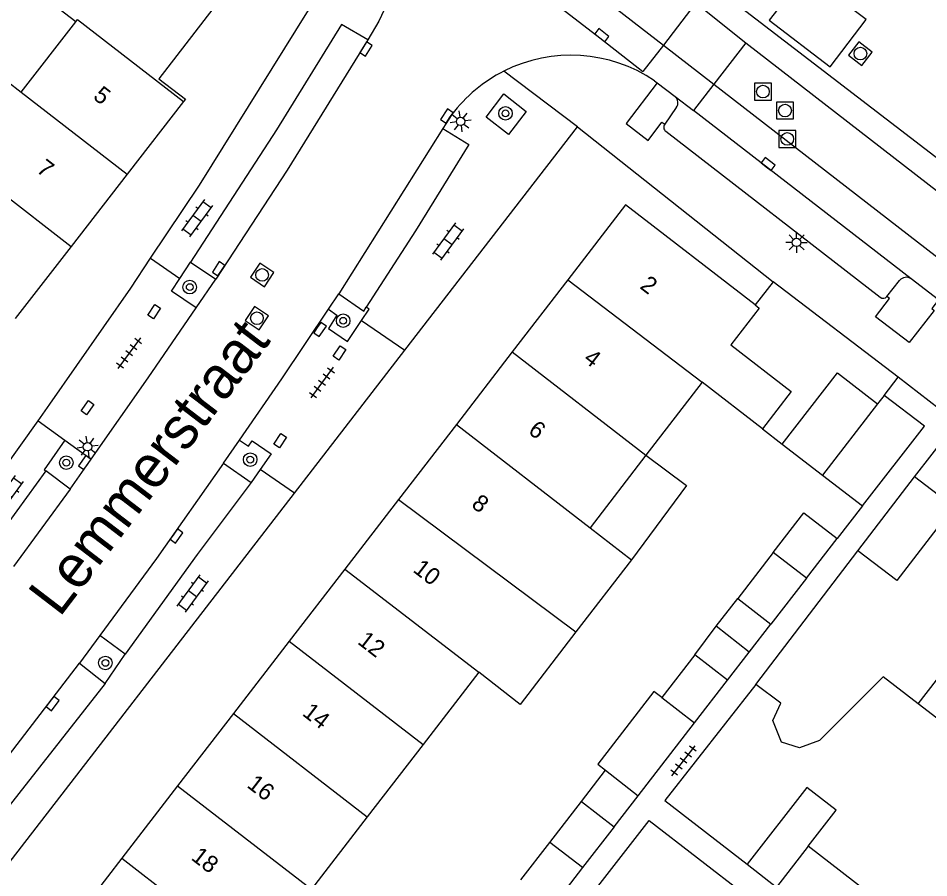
# Model space of a CAD drawing. Extents: x 128000 to 131008, y 398996 to 402500.
# Drawn here: x 128296.3 to 128350.2, y 400063.5 to 400114.3 of the extents above; entities that cross this region are included whole.
import ezdxf

# ---------------------------------------------------------------- set-up
doc = ezdxf.new("R2010")
doc.units = 0
for name, color, linetype in [('gg-afsc-erfafscheiding', 7, 'Continuous'), ('gg-afsc-muur', 7, 'Continuous'), ('gg-anno-huisnummerreeks BGT', 7, 'Continuous'), ('gg-anno-openbare ruimte label', 7, 'Continuous'), ('gg-bbg-bijgebouw', 7, 'Continuous'), ('gg-bbg-gedigitaliseerde bebouwing', 7, 'Continuous'), ('gg-bbg-gedigitaliseerde bijgebouw', 7, 'Continuous'), ('gg-bbg-hoofdgebouw', 7, 'Continuous'), ('gg-bbg-luifel en loopbrug', 7, 'Continuous'), ('gg-bbg-tussenscheiding', 7, 'Continuous'), ('gg-knt-verharding', 7, 'Continuous'), ('gg-knt-verharding nz', 7, 'Continuous'), ('gt-grn-groengrens NZ', 7, 'Continuous'), ('gt-grn-weggrens', 7, 'Continuous'), ('gt-symb-boom', 7, 'Continuous'), ('gt-symb-klinker verharding', 7, 'Continuous'), ('gt-symb-kolk', 7, 'Continuous'), ('gt-symb-kolk center center', 7, 'Continuous'), ('gt-symb-lichtmast', 7, 'Continuous'), ('gt-symb-rioolschacht', 7, 'Continuous'), ('gt-symb-tegel verharding', 7, 'Continuous')]:
    doc.layers.add(name, color=color, linetype=linetype)

# ---------------------------------------------------------------- blocks, each defined once
blk = doc.blocks.new('gt0-RS')
at = {"layer": 'gt-symb-rioolschacht'}
blk.add_lwpolyline([(-0.5, -0.5), (0.5, -0.5), (0.5, 0.5), (-0.5, 0.5)], close=True, dxfattribs=at)
blk.add_circle((0, 0), 0.375, dxfattribs=at)
blk = doc.blocks.new('gt0-LMAST')
at = {"layer": 'gt-symb-lichtmast'}
for p, q in [((-0.005, 0.246), (-0.005, 0.621)), ((-0.182, 0.173), (-0.447, 0.438)), ((0.172, 0.173), (0.437, 0.438)), ((-0.255, -0.004), (-0.63, -0.004)), ((-0.182, -0.181), (-0.447, -0.446)), ((-0.005, -0.254), (-0.005, -0.629)), ((0.437, -0.446), (0.172, -0.181)), ((0.245, -0.004), (0.62, -0.004))]:
    blk.add_line(p, q, dxfattribs=at)
blk.add_circle((-0.005, -0.004), 0.25, dxfattribs=at)
blk = doc.blocks.new('gt0-KOLK')
at = {"layer": 'gt-symb-kolk'}
blk.add_lwpolyline([(0, 0), (0.375, 0), (0.375, 0.4), (-0.375, 0.4), (-0.375, 0), (0, 0)], dxfattribs=at)
blk = doc.blocks.new('gt0-TEG1')
at = {"layer": 'gt-symb-tegel verharding'}
for p, q in [((-1.125, 0), (1.125, 0)), ((-0.9, -0.25), (-0.9, 0.25)), ((-0.45, -0.25), (-0.45, 0.25)), ((0, -0.25), (0, 0.25)), ((0.45, -0.25), (0.45, 0.25)), ((0.9, -0.25), (0.9, 0.25))]:
    blk.add_line(p, q, dxfattribs=at)
blk = doc.blocks.new('gt0-KL1')
at = {"layer": 'gt-symb-klinker verharding'}
for p, q in [((-1.15, 0.3), (1.15, 0.3)), ((-1, -0.3), (-1, 0.3)), ((-0.5, 0.3), (-0.5, 0.45)), ((0, -0.3), (0, 0.3)), ((0.5, 0.3), (0.5, 0.45)), ((1, -0.3), (1, 0.3)), ((-1.15, -0.3), (1.15, -0.3)), ((-0.5, -0.45), (-0.5, -0.3)), ((0.5, -0.45), (0.5, -0.3))]:
    blk.add_line(p, q, dxfattribs=at)
blk = doc.blocks.new('gt0-BOOM')
at = {"layer": 'gt-symb-boom'}
for radius in [0.4, 0.2]:
    blk.add_circle((0, 0), radius, dxfattribs=at)
blk = doc.blocks.new('gt0-KOLKCC')
at = {"layer": 'gt-symb-kolk center center'}
blk.add_lwpolyline([(-0.375, 0.2), (0.375, 0.2), (0.375, -0.2), (-0.375, -0.2)], close=True, dxfattribs=at)

msp = doc.modelspace()

# ---------------------------------------------------------------- linework, layer by layer
at = {"layer": 'gg-afsc-erfafscheiding'}
for p, q in [((128349.315, 400087.17), (128351.796, 400090.393)), ((128346.24, 400085.471), (128344.737, 400083.531))]:
    msp.add_line(p, q, dxfattribs=at)
for points in [[(128339.92, 400074.914), (128334.552, 400068.045), (128339.412, 400064.287)], [(128326.439, 400057.664), (128333.628, 400066.863), (128342.186, 400060.245)]]:
    msp.add_lwpolyline(points, dxfattribs=at)
at = {"layer": 'gg-afsc-muur'}
for p, q in [((128340.947, 400098.708), (128339.881, 400097.334)), ((128348.341, 400093.064), (128340.947, 400098.708)), ((128347.51, 400091.991), (128348.341, 400093.064)), ((128340.316, 400090.014), (128341.493, 400089.106))]:
    msp.add_line(p, q, dxfattribs=at)
at = {"layer": 'gg-bbg-bijgebouw'}
for p, q in [((128347.51, 400091.991), (128347.126, 400091.496)), ((128347.126, 400091.496), (128343.86, 400087.281)), ((128343.86, 400087.281), (128346.24, 400085.471))]:
    msp.add_line(p, q, dxfattribs=at)
msp.add_lwpolyline([(128346.24, 400085.471), (128349.9, 400090.181), (128347.51, 400091.991)], dxfattribs=at)
at = {"layer": 'gg-bbg-gedigitaliseerde bebouwing'}
for p, q in [((128296.493, 400109.9), (128299.721, 400114.066)), ((128336.753, 400092.762), (128333.426, 400088.448)), ((128333.426, 400088.448), (128330.129, 400084.171)), ((128330.129, 400084.171), (128332.584, 400082.278)), ((128332.584, 400082.278), (128329.293, 400078.011)), ((128323.541, 400075.628), (128320.25, 400071.36)), ((128341.404, 400073.805), (128339.92, 400074.914)), ((128349.528, 400073.76), (128347.459, 400075.353)), ((128353.807, 400070.467), (128349.528, 400073.76)), ((128320.25, 400071.36), (128316.951, 400067.082)), ((128316.951, 400067.082), (128313.66, 400062.813))]:
    msp.add_line(p, q, dxfattribs=at)
for points in [[(128299.721, 400114.066), (128298.131, 400115.285), (128298.237, 400115.42)], [(128293.191, 400105.64), (128290.745, 400107.535), (128294.047, 400111.796), (128296.493, 400109.9)], [(128329.293, 400078.011), (128325.996, 400073.735), (128323.541, 400075.628)], [(128347.459, 400075.353), (128343.698, 400071.602), (128342.518, 400071.167), (128341.444, 400071.508), (128340.931, 400072.78), (128341.404, 400073.805)]]:
    msp.add_lwpolyline(points, dxfattribs=at)
at = {"layer": 'gg-bbg-gedigitaliseerde bijgebouw'}
for p, q in [((128342.919, 400081.181), (128344.737, 400083.531)), ((128340.954, 400082.7), (128338.855, 400079.987)), ((128342.919, 400081.181), (128340.819, 400078.467)), ((128338.855, 400079.987), (128340.819, 400078.467)), ((128336.312, 400076.668), (128334.369, 400074.132)), ((128338.262, 400075.172), (128336.312, 400076.668)), ((128336.298, 400072.637), (128338.262, 400075.172)), ((128332.965, 400068.33), (128336.298, 400072.637)), ((128331.048, 400069.839), (128332.965, 400068.33)), ((128327.751, 400065.58), (128329.619, 400067.994)), ((128329.619, 400067.994), (128331.546, 400066.503)), ((128331.546, 400066.503), (128329.677, 400064.09)), ((128326.038, 400063.366), (128327.751, 400065.58)), ((128343.029, 400065.356), (128341.157, 400062.937)), ((128347.3, 400062.052), (128343.029, 400065.356)), ((128329.677, 400064.09), (128327.962, 400061.876))]:
    msp.add_line(p, q, dxfattribs=at)
for points in [[(128340.954, 400082.7), (128342.773, 400085.051), (128344.737, 400083.531)], [(128334.369, 400074.132), (128333.905, 400074.491), (128330.585, 400070.201), (128331.048, 400069.839)]]:
    msp.add_lwpolyline(points, dxfattribs=at)
at = {"layer": 'gg-bbg-hoofdgebouw'}
for p, q in [((128306.089, 400109.358), (128302.76, 400105.067)), ((128302.76, 400105.067), (128299.444, 400100.793)), ((128299.444, 400100.793), (128296.139, 400096.534)), ((128328.806, 400098.813), (128325.52, 400094.554)), ((128325.52, 400094.554), (128322.221, 400090.277)), ((128340.316, 400090.014), (128336.753, 400092.762)), ((128322.221, 400090.277), (128318.802, 400085.845)), ((128318.802, 400085.845), (128315.618, 400081.717)), ((128339.92, 400074.914), (128345.96, 400082.811)), ((128315.618, 400081.717), (128312.333, 400077.459)), ((128312.333, 400077.459), (128309.047, 400073.199)), ((128309.047, 400073.199), (128305.742, 400068.916)), ((128305.742, 400068.916), (128302.444, 400064.64))]:
    msp.add_line(p, q, dxfattribs=at)
for points in [[(128341.442, 400115.088), (128340.72, 400114.161), (128344.32, 400111.411), (128346.45, 400114.201), (128342.87, 400116.921), (128341.442, 400115.088)], [(128307.832, 400114.828), (128304.64, 400110.69), (128306.2, 400109.501), (128306.089, 400109.358)], [(128339.881, 400097.334), (128332.23, 400103.251), (128328.806, 400098.813)], [(128339.881, 400097.334), (128340.13, 400097.141), (128338.457, 400094.971)], [(128338.457, 400094.971), (128342.02, 400092.223), (128340.316, 400090.014)], [(128351.61, 400085.411), (128348.26, 400081.051), (128345.96, 400082.811)], [(128302.444, 400064.64), (128299.05, 400060.241), (128306.742, 400054.334)]]:
    msp.add_lwpolyline(points, dxfattribs=at)
at = {"layer": 'gg-bbg-luifel en loopbrug'}
for p, q in [((128341.493, 400089.106), (128343.86, 400087.281)), ((128345.96, 400082.811), (128349.315, 400087.17)), ((128351.61, 400085.411), (128349.315, 400087.17)), ((128337.578, 400078.346), (128338.855, 400079.987)), ((128336.312, 400076.668), (128337.578, 400078.346)), ((128339.54, 400076.82), (128337.578, 400078.346)), ((128339.54, 400076.82), (128340.819, 400078.467)), ((128338.262, 400075.172), (128339.54, 400076.82)), ((128329.619, 400067.994), (128331.048, 400069.839)), ((128331.546, 400066.503), (128332.965, 400068.33)), ((128339.412, 400064.287), (128341.157, 400062.937))]:
    msp.add_line(p, q, dxfattribs=at)
for points in [[(128341.493, 400089.106), (128344.764, 400093.326), (128347.126, 400091.496)], [(128333.426, 400088.448), (128335.831, 400086.67), (128332.584, 400082.278)], [(128343.029, 400065.356), (128344.68, 400067.478), (128342.946, 400068.827), (128339.412, 400064.287)]]:
    msp.add_lwpolyline(points, dxfattribs=at)
at = {"layer": 'gg-bbg-tussenscheiding'}
for p, q in [((128296.493, 400109.9), (128302.76, 400105.067)), ((128293.191, 400105.64), (128299.444, 400100.793)), ((128328.806, 400098.813), (128336.753, 400092.762)), ((128325.52, 400094.554), (128333.426, 400088.448)), ((128322.221, 400090.277), (128330.129, 400084.171)), ((128318.802, 400085.845), (128329.293, 400078.011)), ((128342.919, 400081.181), (128340.954, 400082.7)), ((128315.618, 400081.717), (128323.541, 400075.628)), ((128312.333, 400077.459), (128320.25, 400071.36)), ((128334.369, 400074.132), (128336.298, 400072.637)), ((128309.047, 400073.199), (128316.951, 400067.082)), ((128305.742, 400068.916), (128313.66, 400062.813)), ((128329.677, 400064.09), (128327.751, 400065.58)), ((128302.444, 400064.64), (128310.362, 400058.537))]:
    msp.add_line(p, q, dxfattribs=at)
for points in [[(128299.721, 400114.066), (128299.822, 400114.196), (128306.089, 400109.358)], [(128349.528, 400073.76), (128355.416, 400081.374), (128355.6, 400081.231)]]:
    msp.add_lwpolyline(points, dxfattribs=at)
at = {"layer": 'gg-knt-verharding'}
for p, q in [((128336.384, 400115.176), (128334.461, 400112.69)), ((128336.79, 400114.852), (128339.331, 400112.827)), ((128334.461, 400112.69), (128333.241, 400111.126)), ((128339.331, 400112.827), (128337.442, 400110.384)), ((128339.331, 400112.827), (128377.214, 400083.479)), ((128333.941, 400110.581), (128334.094, 400110.463)), ((128334.094, 400110.463), (128335.151, 400109.651)), ((128337.442, 400110.384), (128336.233, 400108.817)), ((128335.151, 400109.651), (128336.233, 400108.817)), ((128335.222, 400108.99), (128334.538, 400108.007)), ((128349.12, 400098.869), (128336.233, 400108.817)), ((128321.961, 400108.59), (128321.419, 400107.759)), ((128319.184, 400094.663), (128329.39, 400107.861)), ((128329.39, 400107.861), (128340.947, 400098.708)), ((128334.598, 400107.598), (128347.277, 400097.785)), ((128304.143, 400100.089), (128305.873, 400098.902)), ((128305.873, 400098.902), (128306.5, 400099.866)), ((128306.5, 400099.866), (128308.002, 400098.851)), ((128305.387, 400098.154), (128305.873, 400098.902)), ((128306.839, 400097.157), (128308.002, 400098.851)), ((128347.682, 400097.828), (128348.424, 400098.782)), ((128350.72, 400097.629), (128349.12, 400098.869)), ((128306.839, 400097.157), (128305.387, 400098.154)), ((128314.661, 400097.084), (128315.263, 400097.986)), ((128316.606, 400096.412), (128319.184, 400094.663)), ((128312.651, 400086.215), (128319.184, 400094.663)), ((128351.796, 400090.393), (128348.341, 400093.064)), ((128297.488, 400090.486), (128299.072, 400089.342)), ((128299.072, 400089.342), (128300.628, 400088.218)), ((128308.463, 400087.984), (128309.405, 400089.344)), ((128299.385, 400086.448), (128300.628, 400088.218)), ((128308.463, 400087.984), (128310.085, 400086.835)), ((128297.947, 400087.532), (128294.642, 400082.979)), ((128299.385, 400086.448), (128297.947, 400087.532)), ((128310.631, 400087.617), (128310.085, 400086.835)), ((128312.651, 400086.215), (128310.631, 400087.617)), ((128301.136, 400077.793), (128299.947, 400076.174)), ((128302.632, 400076.698), (128301.136, 400077.793)), ((128301.45, 400074.961), (128302.632, 400076.698)), ((128299.947, 400076.174), (128301.45, 400074.961))]:
    msp.add_line(p, q, dxfattribs=at)
for points in [[(128316.305, 400124.229), (128318.469, 400122.54), (128330.695, 400113.112), (128333.241, 400111.126)], [(128304.143, 400100.089), (128307.025, 400104.413), (128315.627, 400118.211)], [(128318.437, 400116.064), (128318.096, 400115.056), (128317.634, 400114.098), (128316.983, 400112.989)], [(128316.983, 400112.989), (128315.427, 400113.903), (128311.585, 400107.687), (128306.5, 400099.866)], [(128334.094, 400110.463), (128332.255, 400108.045), (128333.564, 400107.051), (128334.376, 400108.129), (128334.538, 400108.007)], [(128326.357, 400108.771), (128325.302, 400107.404), (128323.993, 400108.431), (128325.028, 400109.803), (128326.357, 400108.771)], [(128321.419, 400107.759), (128322.956, 400106.813), (128319.812, 400101.72), (128316.894, 400097.202)], [(128297.488, 400090.486), (128298.186, 400091.462), (128302.97, 400098.329), (128304.143, 400100.089)], [(128315.263, 400097.986), (128316.748, 400096.975), (128316.894, 400097.202)], [(128350.72, 400097.629), (128350.325, 400097.12), (128350.475, 400097.005), (128349.001, 400095.108), (128347.003, 400096.63), (128347.837, 400097.708), (128347.682, 400097.828)], [(128300.628, 400088.218), (128304.002, 400093.024), (128306.839, 400097.157)], [(128309.405, 400089.344), (128311.911, 400092.962), (128314.661, 400097.084)], [(128314.661, 400097.084), (128315.162, 400096.739), (128314.658, 400095.937), (128315.778, 400095.171), (128316.606, 400096.412)], [(128316.606, 400096.412), (128317.061, 400097.094), (128316.894, 400097.202)], [(128280.542, 400072.254), (128282.495, 400070.688), (128290.279, 400080.718), (128294.408, 400086.176), (128297.488, 400090.486)], [(128299.072, 400089.342), (128297.859, 400087.593), (128297.947, 400087.532)], [(128309.405, 400089.344), (128309.928, 400088.993), (128310.142, 400089.296), (128311.27, 400088.53), (128310.631, 400087.617)], [(128310.085, 400086.835), (128306.896, 400082.59), (128302.632, 400076.698)], [(128296.12, 400060.305), (128294.869, 400061.271), (128293.891, 400061.957), (128312.651, 400086.215)], [(128301.45, 400074.961), (128293.663, 400065.078), (128292.256, 400066.165)]]:
    msp.add_lwpolyline(points, dxfattribs=at)
for centre, radius, start, end in [((128329.003, 400103.248), 8.84, 56.0435, 116.743), ((128329.008, 400103.248), 8.843, 116.7691, 142.8347), ((128334.851, 400109.284), 0.474, 321.5467, 50.7149), ((128334.767, 400107.832), 0.289, 142.5969, 234.0945), ((128348.819, 400098.45), 0.516, 54.2929, 139.9572), ((128347.457, 400098.015), 0.292, 231.8389, 320.2823)]:
    msp.add_arc(centre, radius, start, end, dxfattribs=at)
at = {"layer": 'gg-knt-verharding nz'}
for p, q in [((128319.729, 400124.084), (128334.461, 400112.69)), ((128334.461, 400112.69), (128337.442, 400110.384)), ((128321.419, 400107.759), (128315.263, 400097.986)), ((128299.385, 400086.448), (128296.033, 400081.888)), ((128292.256, 400066.165), (128299.947, 400076.174))]:
    msp.add_line(p, q, dxfattribs=at)
for points in [[(128316.983, 400112.989), (128312.226, 400105.297), (128308.002, 400098.851)], [(128337.442, 400110.384), (128422.962, 400044.228), (128456.799, 400018.129), (128491.696, 399991.167)], [(128308.463, 400087.984), (128304.497, 400082.345), (128301.136, 400077.793)]]:
    msp.add_lwpolyline(points, dxfattribs=at)
at = {"layer": 'gt-grn-groengrens NZ'}
msp.add_lwpolyline([(128355.088, 400102.599), (128338.491, 400115.312), (128343.179, 400121.432), (128381.971, 400091.716), (128377.216, 400085.51), (128372.399, 400089.23), (128355.088, 400102.599)], dxfattribs=at)
at = {"layer": 'gt-grn-weggrens'}
msp.add_line((128329.39, 400107.861), (128325.025, 400111.143), dxfattribs=at)

# ---------------------------------------------------------------- block references
at = {"layer": 'gt-symb-boom'}
for p in [(128325.126, 400108.654), (128306.457, 400098.388), (128315.531, 400096.4), (128299.159, 400088.014), (128310.034, 400088.194), (128301.472, 400076.183)]:
    msp.add_blockref('gt0-BOOM', p, dxfattribs=at)
at = {"layer": 'gt-symb-klinker verharding'}
for p, rotation in [((128306.885, 400102.463), -126.29695894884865), ((128321.726, 400101.089), -126.2969589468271), ((128295.689, 400086.144), -126.29695894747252), ((128306.621, 400080.281), -126.296958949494)]:
    msp.add_blockref('gt0-KL1', p, dxfattribs=dict(at, rotation=rotation))
at = {"layer": 'gt-symb-kolk'}
for p, rotation in [((128330.695, 400113.112), -37.93514225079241), ((128317.044, 400112.353), 58.248688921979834), ((128321.825, 400108.384), 55.674333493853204), ((128340.536, 400105.498), -37.67044015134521), ((128308.334, 400099.359), 56.710564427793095), ((128314.001, 400095.996), -124.69056019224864), ((128300.418, 400087.908), 54.76534259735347), ((128305.511, 400083.792), -125.23465740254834), ((128298.192, 400073.901), -127.64780318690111)]:
    msp.add_blockref('gt0-KOLK', p, dxfattribs=dict(at, rotation=rotation))
at = {"layer": 'gt-symb-kolk center center'}
for p, rotation in [((128304.353, 400096.934), -123.86016387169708), ((128315.31, 400094.501), -124.03925027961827), ((128300.412, 400091.263), 55.181847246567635), ((128311.809, 400089.319), 56.50016423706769)]:
    msp.add_blockref('gt0-KOLKCC', p, dxfattribs=dict(at, rotation=rotation))
at = {"layer": 'gt-symb-lichtmast'}
for p, rotation in [((128322.473, 400108.183), 52.351083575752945), ((128300.415, 400088.964), 52.35108357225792)]:
    msp.add_blockref('gt0-LMAST', p, dxfattribs=dict(at, rotation=rotation))
msp.add_blockref('gt0-LMAST', (128342.34, 400101.034), dxfattribs=at)
at = {"layer": 'gt-symb-rioolschacht'}
for p, rotation in [((128346.11, 400112.184), -38.09608536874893), ((128310.739, 400099.106), 56.16893142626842), ((128310.429, 400096.551), 56.168931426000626)]:
    msp.add_blockref('gt0-RS', p, dxfattribs=dict(at, rotation=rotation))
for p in [(128340.344, 400109.939), (128341.652, 400108.821), (128341.784, 400107.145)]:
    msp.add_blockref('gt0-RS', p, dxfattribs=at)
at = {"layer": 'gt-symb-tegel verharding'}
for p, rotation in [((128302.871, 400094.488), -126.29695894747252), ((128314.279, 400092.745), -126.29695894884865), ((128335.65, 400070.405), 51.984339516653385)]:
    msp.add_blockref('gt0-TEG1', p, dxfattribs=dict(at, rotation=rotation))

# ---------------------------------------------------------------- texts
at = {"layer": 'gg-anno-huisnummerreeks BGT'}
for s, rotation, p in [('5', 322.2, (128300.687, 400109.555)), ('7', 322.2, (128297.339, 400105.239)), ('2', 322.4, (128333.016, 400098.357)), ('4', 322.4, (128329.681, 400094.034)), ('6', 322.4, (128326.411, 400089.796)), ('8', 322.4, (128323.052, 400085.441)), ('10', 322.4, (128319.601, 400081.604)), ('12', 322.4, (128316.324, 400077.355)), ('14', 322.4, (128313.058, 400073.122)), ('16', 322.4, (128309.785, 400068.879)), ('18', 322.4, (128306.484, 400064.601))]:
    msp.add_text(s, height=1, rotation=rotation, dxfattribs=at).set_placement(p)
at = {"layer": 'gg-anno-openbare ruimte label'}
msp.add_text('Lemmerstraat', height=2.5, rotation=52.6, dxfattribs=at).set_placement((128298.76, 400078.827))

doc.saveas('drawing.dxf')
